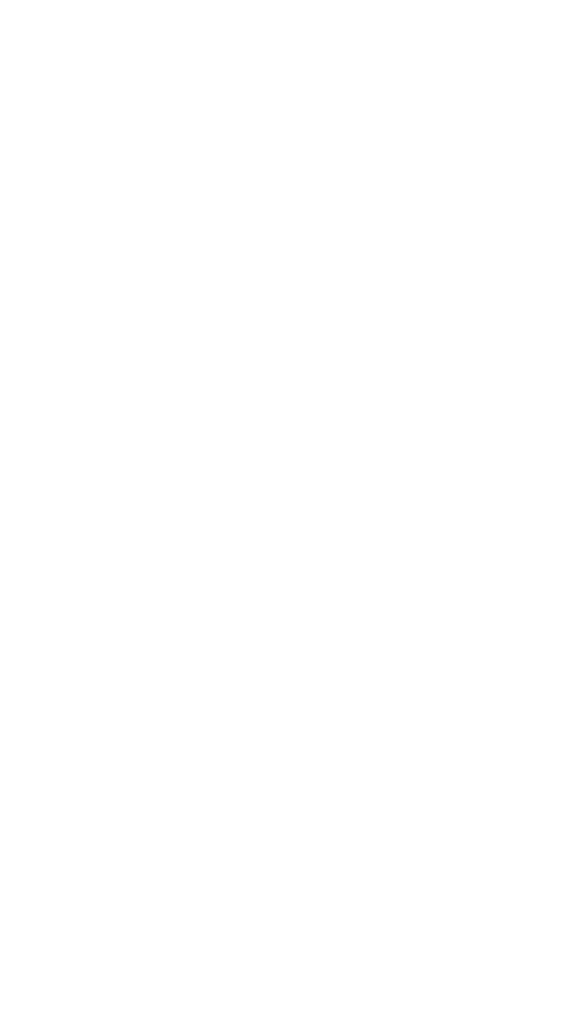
# Model space of a CAD drawing. Header units: millimetres. Extents: x -57162 to 485422, y -209335 to -9481.
# Tile 492 of 656: x 71649 to 71774, y -19624 to -19394. Entities that reach past the tile are written whole.
import ezdxf
from ezdxf import colors
from ezdxf.entities.mleader import LeaderData, LeaderLine
from ezdxf.math import Vec2, Vec3

# ---------------------------------------------------------------- set-up
doc = ezdxf.new("R2010")
doc.units = ezdxf.units.MM
doc.linetypes.add('-D1d1-15x02', pattern=[19, 15, -2, 0, -2])
doc.linetypes.add('DASHDOT', pattern=[25.4, 12.7, -6.35, 0, -6.35])
doc.layers.add('dim_razv', color=7, linetype='DASHDOT', lineweight=9, true_color=0x183018)
for name, color, linetype, lineweight in [('Импосты витража', 7, 'Continuous', 5), ('Марки дверей', 7, 'Continuous', 9), ('Общие ребра', 7, 'Continuous', 5), ('Оси', 7, 'Continuous', 5), ('Панели витража', 7, 'Continuous', 5), ('Стены', 7, 'Continuous', 5), ('Термическая_воздушная прослойка _3_', 7, 'Continuous', 5), ('Элементы узлов', 7, 'Continuous', 5)]:
    doc.layers.add(name, color=color, linetype=linetype, lineweight=lineweight)
doc.styles.add('fl_iso paper', font='isocpeur.ttf', dxfattribs={"width": 0.8, "oblique": 10})
doc.styles.add('In tre', font='isocpeur.ttf', dxfattribs={"width": 0.8, "oblique": 10})

# ---------------------------------------------------------------- blocks, each defined once
blk = doc.blocks.new('System Panel - A_PAN_Glass-6823347-50_AS_Plan_L01_1 корпус_Маркировочный - зависимый 1')
at = {"layer": 'Панели витража'}
blk.add_line((-610.0451940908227, -54.99999999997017), (610.0451940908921, -54.99999999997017), dxfattribs=at)
blk = doc.blocks.new('Rectangular Mullion - 50Wx250H-2623690-50_AS_Plan_L01_1 корпус_Маркировочный - зависимый 1')
at = {"layer": 'Элементы узлов'}
for p, q in [((-24.99999999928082, 65.24999999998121), (-24.99999999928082, 250.0000000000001)), ((-24.99999999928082, 250.0000000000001), (1.10097131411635e-10, 250.0000000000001)), ((24.99999999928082, 250.0000000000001), (-1.10097131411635e-10, 250.0000000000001)), ((24.99999999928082, 65.24999999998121), (24.99999999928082, 250.0000000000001)), ((-23.00000000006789, 237.2999998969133), (0, 237.2999998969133)), ((-23.00000000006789, 237.2999998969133), (-23.00000000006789, 73.55000000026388)), ((-14.90000002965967, 83.95000000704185), (-14.90000002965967, 237.2999998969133)), ((23.00000000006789, 237.2999998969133), (0, 237.2999998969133)), ((14.90000002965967, 83.95000000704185), (14.90000002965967, 237.2999998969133)), ((23.00000000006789, 237.2999998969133), (23.00000000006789, 73.55000000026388)), ((0, 83.95000000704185), (-23.00000000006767, 83.95000000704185)), ((0, 83.95000000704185), (23.00000000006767, 83.95000000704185)), ((-0.5000000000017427, 73.55000000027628), (-23.00000000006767, 73.55000000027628)), ((0.5000000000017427, 73.55000000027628), (23.00000000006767, 73.55000000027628)), ((-14.00000000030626, 71.25000000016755), (-14.00000000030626, 65.24999999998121)), ((-10.00000000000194, 71.25000000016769), (-14.00000000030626, 71.25000000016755)), ((-10.00000000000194, 53.00000000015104), (-10.00000000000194, 71.25000000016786)), ((10.00000000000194, 71.25000000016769), (14.00000000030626, 71.25000000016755)), ((10.00000000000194, 53.00000000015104), (10.00000000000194, 71.25000000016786)), ((14.00000000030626, 71.25000000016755), (14.00000000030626, 65.24999999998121)), ((-7.037932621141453, 65.22019715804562), (-5.866025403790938, 67.25000000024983)), ((-4.133974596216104, 67.2500000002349), (-5.866025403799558, 67.25000000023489)), ((-4.133974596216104, 67.2500000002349), (-2.921875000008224, 65.06465906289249)), ((4.133974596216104, 67.2500000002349), (2.921875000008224, 65.06465906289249)), ((4.133974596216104, 67.2500000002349), (5.866025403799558, 67.25000000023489)), ((7.037932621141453, 65.22019715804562), (5.866025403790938, 67.25000000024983)), ((-14.00000000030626, 65.24999999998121), (-24.99999999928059, 65.24999999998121)), ((-7.037932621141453, 65.22019715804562), (-7.037932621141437, 54.66206737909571)), ((-2.921875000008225, 65.06465906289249), (-2.921875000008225, 54.6218750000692)), ((2.921875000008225, 65.06465906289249), (2.921875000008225, 54.6218750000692)), ((7.037932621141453, 65.22019715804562), (7.037932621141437, 54.66206737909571)), ((14.00000000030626, 65.24999999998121), (24.99999999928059, 65.24999999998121)), ((-8.700000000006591, 53.00000000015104), (-10.00000000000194, 53.00000000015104)), ((-10.00000000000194, 53.00000000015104), (-10.00000000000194, 16.99995160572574)), ((-8.700000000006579, 53.00000000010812), (-7.037932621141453, 54.66206737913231)), ((-1.300000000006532, 53.0000000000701), (-2.921875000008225, 54.6218750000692)), ((6.526812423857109e-12, 53.00000000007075), (-1.300000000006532, 53.00000000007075)), ((-6.526812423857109e-12, 53.00000000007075), (1.300000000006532, 53.00000000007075)), ((1.300000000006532, 53.0000000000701), (2.921875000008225, 54.6218750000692)), ((8.700000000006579, 53.00000000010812), (7.037932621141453, 54.66206737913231)), ((8.700000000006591, 53.00000000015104), (10.00000000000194, 53.00000000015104)), ((10.00000000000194, 53.00000000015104), (10.00000000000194, 16.99995160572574)), ((-8.499999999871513, 22.992756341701), (-1.514655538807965, 29.97810080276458)), ((-1.514655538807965, 29.97810080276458), (0, 29.97810080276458)), ((1.514655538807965, 29.97810080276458), (0, 29.97810080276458)), ((8.499999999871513, 22.992756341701), (1.514655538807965, 29.97810080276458)), ((-8.50000000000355, 18.45620160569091), (-8.50000000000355, 22.99275634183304)), ((8.50000000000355, 18.45620160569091), (8.50000000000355, 22.99275634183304)), ((-7.500000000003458, 18.45620160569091), (-8.50000000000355, 18.45620160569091)), ((-7.500000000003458, 16.99995160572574), (-7.500000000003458, 18.45620160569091)), ((7.500000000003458, 18.45620160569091), (8.50000000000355, 18.45620160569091)), ((7.500000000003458, 16.99995160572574), (7.500000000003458, 18.45620160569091)), ((-22.31562543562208, 16.99995160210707), (-23.84999999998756, 16.99995160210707)), ((-23.84999999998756, 16.99995160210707), (-23.84999999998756, 14.57300708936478)), ((-22.31562543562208, 16.99995160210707), (-22.31562543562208, 16.0159351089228)), ((-18.99594636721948, 17.64827800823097), (-21.32717362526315, 16.01593510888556)), ((-18.37175191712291, 16.59995159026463), (-18.99594636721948, 17.64827800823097)), ((-7.381216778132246, 16.59995159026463), (-18.37175191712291, 16.59995159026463)), ((-10.00000000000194, 16.99995160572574), (-7.500000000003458, 16.99995160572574)), ((-7.381216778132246, 17.9999515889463), (-7.381216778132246, 16.59995159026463)), ((-2.629720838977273, 17.9999515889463), (-7.381216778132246, 17.9999515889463)), ((-2.629720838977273, 17.9999515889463), (-2.629720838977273, 16.82962325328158)), ((-2.629720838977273, 16.82962325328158), (1.241278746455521e-11, 16.82962325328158)), ((2.629720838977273, 16.82962325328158), (-1.241278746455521e-11, 16.82962325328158)), ((-1.241278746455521e-11, 14.79995160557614), (-1.241278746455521e-11, 16.82962325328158)), ((1.241278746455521e-11, 14.79995160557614), (1.241278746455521e-11, 16.82962325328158)), ((2.629720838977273, 17.9999515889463), (2.629720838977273, 16.82962325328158)), ((2.629720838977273, 17.9999515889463), (7.381216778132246, 17.9999515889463)), ((7.381216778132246, 17.9999515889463), (7.381216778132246, 16.59995159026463)), ((7.381216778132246, 16.59995159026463), (18.37175191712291, 16.59995159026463)), ((10.00000000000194, 16.99995160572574), (7.500000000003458, 16.99995160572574)), ((18.37175191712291, 16.59995159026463), (18.99594636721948, 17.64827800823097)), ((18.99594636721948, 17.64827800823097), (21.32717362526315, 16.01593510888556)), ((22.31562543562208, 16.99995160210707), (22.31562543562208, 16.0159351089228)), ((22.31562543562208, 16.99995160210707), (23.84999999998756, 16.99995160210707)), ((23.84999999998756, 16.99995160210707), (23.84999999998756, 14.57300708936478)), ((-23.84999999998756, 14.57300708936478), (-24.99999999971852, 14.2340920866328)), ((-24.99999999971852, -3.563309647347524e-11), (-24.99999999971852, 14.2340920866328)), ((-22.5154942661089, 10.57659988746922), (-23.84999999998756, 14.57300708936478)), ((-22.31562543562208, 16.0159351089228), (-21.32717362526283, 16.0159351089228)), ((-12.19999999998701, 9.01334733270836), (-12.19999999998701, 14.79995160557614)), ((-12.19999999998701, 14.79995160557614), (1.241278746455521e-11, 14.79995160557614)), ((12.19999999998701, 14.79995160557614), (-1.241278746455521e-11, 14.79995160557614)), ((12.19999999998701, 9.01334733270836), (12.19999999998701, 14.79995160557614)), ((22.31562543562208, 16.0159351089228), (21.32717362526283, 16.0159351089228)), ((22.5154942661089, 10.57659988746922), (23.84999999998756, 14.57300708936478)), ((23.84999999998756, 14.57300708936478), (24.99999999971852, 14.2340920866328)), ((24.99999999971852, -3.563309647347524e-11), (24.99999999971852, 14.2340920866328)), ((-22.5154942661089, 10.57659988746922), (-23.69999999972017, 9.887595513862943)), ((-23.69999999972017, 1.299999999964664), (-23.69999999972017, 9.887595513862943)), ((-23.23052442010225, 10.16068049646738), (-22.4999999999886, 7.97299933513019)), ((-12.69968128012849, 7.622988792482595), (-11.34289360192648, 11.39823795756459)), ((-10.49999999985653, 11.23409208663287), (-11.26476860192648, 11.39823795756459)), ((-10.49999999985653, 1.499999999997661), (-10.49999999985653, 11.23409208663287)), ((10.49999999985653, 11.23409208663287), (11.26476860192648, 11.39823795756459)), ((10.49999999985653, 1.499999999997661), (10.49999999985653, 11.23409208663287)), ((12.69968128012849, 7.622988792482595), (11.34289360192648, 11.39823795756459)), ((23.23052442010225, 10.16068049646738), (22.4999999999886, 7.97299933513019)), ((22.5154942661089, 10.57659988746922), (23.69999999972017, 9.887595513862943)), ((23.69999999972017, 1.299999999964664), (23.69999999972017, 9.887595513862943)), ((-22.4999999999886, 7.972999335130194), (-22.4999999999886, 4.498266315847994)), ((-13.17298132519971, 4.498266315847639), (-12.19750689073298, 7.212514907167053)), ((-12.69968128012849, 7.622988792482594), (-11.79999999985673, 6.887595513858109)), ((0, 7.99999999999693), (-4.799999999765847, 7.99999999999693)), ((-4.799999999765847, 1.499999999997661), (-4.799999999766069, 7.99999999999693)), ((0, -3.563309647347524e-11), (0, 7.99999999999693)), ((0, 7.99999999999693), (4.799999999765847, 7.99999999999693)), ((0, -3.563309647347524e-11), (0, 7.99999999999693)), ((4.799999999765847, 1.499999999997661), (4.799999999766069, 7.99999999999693)), ((12.69968128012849, 7.622988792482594), (11.79999999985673, 6.887595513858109)), ((13.17298132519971, 4.498266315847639), (12.19750689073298, 7.212514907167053)), ((22.4999999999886, 7.972999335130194), (22.4999999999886, 4.498266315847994)), ((-21.2999999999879, 4.498266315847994), (-21.2999999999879, 6.499951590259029)), ((-21.2999999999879, 6.499951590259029), (-14.19999999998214, 6.499951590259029)), ((-14.19999999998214, 6.499951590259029), (-14.19999999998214, 4.498266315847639)), ((-11.79999999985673, 1.299999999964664), (-11.79999999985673, 6.887595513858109)), ((11.79999999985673, 1.299999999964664), (11.79999999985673, 6.887595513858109)), ((21.2999999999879, 6.499951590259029), (14.19999999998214, 6.499951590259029)), ((14.19999999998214, 6.499951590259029), (14.19999999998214, 4.498266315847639)), ((21.2999999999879, 4.498266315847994), (21.2999999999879, 6.499951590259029)), ((-21.2999999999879, 4.498266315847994), (-22.4999999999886, 4.498266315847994)), ((-13.17298132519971, 4.498266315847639), (-14.19999999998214, 4.498266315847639)), ((13.17298132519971, 4.498266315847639), (14.19999999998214, 4.498266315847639)), ((21.2999999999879, 4.498266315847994), (22.4999999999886, 4.498266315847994)), ((-23.69999999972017, 1.299999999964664), (-11.79999999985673, 1.299999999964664)), ((-4.799999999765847, 1.499999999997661), (-10.49999999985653, 1.499999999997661)), ((4.799999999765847, 1.499999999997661), (10.49999999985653, 1.499999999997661)), ((23.69999999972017, 1.299999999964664), (11.79999999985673, 1.299999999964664)), ((-24.99999999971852, -3.563309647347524e-11), (1.400959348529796e-10, -3.563309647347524e-11)), ((24.99999999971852, -3.563309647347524e-11), (-1.400959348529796e-10, -3.563309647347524e-11))]:
    blk.add_line(p, q, dxfattribs=at)
for centre, radius, start, end in [((-0.5000000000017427, 73.05000000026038), 0.5000000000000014, 359.9999999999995, 89.9999999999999), ((0.5000000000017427, 73.05000000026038), 0.4999999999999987, 90.00000000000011, 180.0000000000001)]:
    blk.add_arc(centre, radius, start, end, dxfattribs=at)
blk = doc.blocks.new('Rectangular Mullion - R_StandardFrame_50Wx250H-7692473-50_AS_Plan_L01_1 корпус_Маркировочный - зависимый 1')
at = {"layer": 'Импосты витража', "lineweight": 9}
for p, q in [((0, 250.0000000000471), (-50.0000000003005, 249.9999999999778)), ((-50.0000000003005, 249.9999999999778), (-50.0000000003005, 6.930349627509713e-11)), ((0, 6.930349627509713e-11), (0, 250.0000000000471)), ((-50.0000000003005, 6.930349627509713e-11), (0, 6.930349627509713e-11))]:
    blk.add_line(p, q, dxfattribs=at)
blk = doc.blocks.new('_DOT')
at = {"color": 0, "linetype": 'ByBlock'}
blk.add_line((-0.5, 0), (-1, 0), dxfattribs=at)
at = {"color": 0, "linetype": 'ByBlock', "const_width": 0.5}
blk.add_lwpolyline([(-0.25, 0, 1), (0.25, 0, 1)], format="xyb", close=True, dxfattribs=at)

msp = doc.modelspace()

# ---------------------------------------------------------------- hatches: boundary and pattern name
at = {"layer": 'Стены'}
h = msp.add_hatch(dxfattribs=at)
h.set_pattern_fill('FP_5', color=256, style=0, pattern_type=2)
h.set_pattern_definition([(45, (38310.39977634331, -126387.463871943), (-21.21320343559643, 21.21320343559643), []), (135, (38310.39977634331, -126387.463871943), (-21.21320343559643, -21.21320343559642), [])])
h.paths.add_polyline_path([(71591.83397303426, -19849.17274664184), (71745.18324689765, -19849.16790646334), (71745.18324689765, -19841.06790663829), (71755.58318377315, -19841.06757824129), (71755.58318377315, -19839.06757876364), (71759.1331837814, -19839.06731626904), (71759.12109056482, -19455.92300485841), (71579.12109065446, -19455.9286862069), (71579.1347620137, -19839.07314749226), (71591.83397303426, -19839.07314754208), (71591.83397303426, -19849.16790646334)])
at = {"layer": 'Стены', "true_color": 0xeff9fa}
msp.add_hatch(color=7, dxfattribs=at).paths.add_polyline_path([(71774.1339728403, -19864.06525676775), (71829.13397281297, -19864.06525676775), (71829.11951237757, -19455.92079544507), (71774.12109055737, -19455.92253141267), (71774.1339728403, -19854.06731626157)])

# ---------------------------------------------------------------- linework, layer by layer
at = {"layer": 'Общие ребра'}
for p, q in [((71759.13318377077, -19839.06746619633), (71759.12109056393, -19455.92300486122)), ((71774.13397283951, -19864.06699273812), (71774.1210905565, -19455.92253141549))]:
    msp.add_line(p, q, dxfattribs=at)
at = {"layer": 'Оси', "linetype": '-D1d1-15x02'}
msp.add_line((37481.37901746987, -19459.07333285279), (73474.09923626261, -19459.0733328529), dxfattribs=at)
at = {"layer": 'Термическая_воздушная прослойка _3_'}
for p, q in [((71579.12109065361, -19455.92868620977), (71759.12109056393, -19455.92300486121)), ((71759.12109056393, -19455.92300486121), (71774.1210905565, -19455.92253141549))]:
    msp.add_line(p, q, dxfattribs=at)

# ---------------------------------------------------------------- block references
at = {"layer": 'Импосты витража', "lineweight": 5, "extrusion": (0, 0, -1), "rotation": 269.9981915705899}
msp.add_blockref('Rectangular Mullion - 50Wx250H-2623690-50_AS_Plan_L01_1 корпус_Маркировочный - зависимый 1', (-71829.1203014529, -19430.9207954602), dxfattribs=at)
at = {"layer": 'Импосты витража', "lineweight": 5, "rotation": 90.00180842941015}
msp.add_blockref('Rectangular Mullion - R_StandardFrame_50Wx250H-7692473-50_AS_Plan_L01_1 корпус_Маркировочный - зависимый 1', (71829.11951237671, -19405.92079547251), dxfattribs=at)
at = {"layer": 'Панели витража', "lineweight": 5, "rotation": 279.3624129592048}
msp.add_blockref('System Panel - A_PAN_Glass-6823347-50_AS_Plan_L01_1 корпус_Маркировочный - зависимый 1', (71729.87814202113, -18804.00195609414), dxfattribs=at)

# ---------------------------------------------------------------- next in the draw order: leaders
at = {"layer": 'dim_razv', "color": 0, "linetype": 'ByBlock'}
ml = msp.add_multileader_mtext('Standard', dxfattribs=at)
ml.set_content('Стекло градиентное цветное', style='In tre')
ml.set_leader_properties()
ml.build(insert=Vec2(0, 0))
ml.multileader.update_dxf_attribs({"text_left_attachment_type": 6, "text_right_attachment_type": 6, "dogleg_length": 1, "arrow_head_size": 0, "scale": 49.99999999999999})
ctx = ml.context
ctx.base_point, ctx.scale, ctx.char_height, ctx.arrow_head_size, ctx.landing_gap_size, ctx.plane_origin = Vec3(66561.28793282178, -19718.26824147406), 49.99999999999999, 200, 0, 4.499999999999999, Vec3(78711.44688374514, -17149.20719312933)
ctx.left_attachment, ctx.right_attachment = 6, 6
notes = []
notes.append((ctx, [(1, (1, 1, 0), (66511.28793282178, -19718.26824147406), (1, 0), 49.99999999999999, [(1, [(65279.11951213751, -18099.0733328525)], 0, [])])]))
ctx.mtext.insert, ctx.mtext.width, ctx.mtext.defined_height, ctx.mtext.flow_direction = Vec3(66565.78793282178, -19458.26824147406), 3092.716304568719, 696.6098129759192, 5
ctx.mtext.has_bg_fill, ctx.mtext.bg_color, ctx.mtext.bg_scale_factor, ctx.mtext.bg_transparency, ctx.mtext.use_window_bg_color = 1, -1027028792, 1.5, 0, 1
for ctx, leaders in notes:
    for number, flags, end, landing, length, lines in leaders:
        leader = LeaderData()
        leader.index, (leader.has_last_leader_line, leader.has_dogleg_vector, leader.attachment_direction) = number, flags
        leader.last_leader_point, leader.dogleg_vector, leader.dogleg_length = Vec3(end), Vec3(landing), length
        for number, points, colour, breaks in lines:
            line = LeaderLine()
            line.index, line.vertices, line.color, line.breaks = number, Vec3.list(points), colors.encode_raw_color(colour), breaks
            leader.lines.append(line)
        ctx.leaders.append(leader)

# ---------------------------------------------------------------- next in the draw order: leaders
at = {"layer": 'Марки дверей', "lineweight": -2, "transparency": 33554687}
ml = msp.add_multileader_mtext('Standard', dxfattribs=at)
ml.set_content('\\pxsm1,ql;ГКЛ обшивка по каркасу толщиной 75 мм, Н=4100 мм', color=256, style='fl_iso paper')
ml.set_leader_properties(lineweight=5)
ml.set_arrow_properties(name='DOT')
ml.build(insert=Vec2(0, 0))
ml.multileader.update_dxf_attribs({"has_dogleg": 0, "text_left_attachment_type": 6, "text_right_attachment_type": 6, "dogleg_length": 0.75, "arrow_head_size": 60, "scale": 40})
ctx = ml.context
ctx.base_point, ctx.scale, ctx.char_height, ctx.arrow_head_size, ctx.landing_gap_size, ctx.plane_origin, ctx.plane_x_axis, ctx.plane_y_axis = Vec3(63069.11951213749, -19498.63232418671), 40, 250, 60, 80, Vec3(64934.71104798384, -12318.71293798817), Vec3(1, -2.449293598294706e-16), Vec3(2.449293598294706e-16, 1)
ctx.left_attachment, ctx.right_attachment = 6, 6
notes = []
notes.append((ctx, [(0, (1, 1, 0), (66991.56911061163, -19498.63232418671), (-1, 2.449293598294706e-16), 30, [(0, [(70654.11951286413, -19989.07333277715)], 0, [])])]))
ctx.mtext.insert, ctx.mtext.text_direction, ctx.mtext.width, ctx.mtext.defined_height, ctx.mtext.line_spacing_factor, ctx.mtext.flow_direction = Vec3(63149.11951213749, -19198.63232418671), Vec3(1, -2.449293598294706e-16), 4067.719967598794, 979.1234546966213, 0.7, 5
ctx.mtext.has_bg_fill, ctx.mtext.bg_color, ctx.mtext.bg_scale_factor, ctx.mtext.bg_transparency, ctx.mtext.use_window_bg_color = 1, -1027028792, 1.5, 0, 1
for ctx, leaders in notes:
    for number, flags, end, landing, length, lines in leaders:
        leader = LeaderData()
        leader.index, (leader.has_last_leader_line, leader.has_dogleg_vector, leader.attachment_direction) = number, flags
        leader.last_leader_point, leader.dogleg_vector, leader.dogleg_length = Vec3(end), Vec3(landing), length
        for number, points, colour, breaks in lines:
            line = LeaderLine()
            line.index, line.vertices, line.color, line.breaks = number, Vec3.list(points), colors.encode_raw_color(colour), breaks
            leader.lines.append(line)
        ctx.leaders.append(leader)

# ---------------------------------------------------------------- next in the draw order: leaders
at = {"layer": 'Марки дверей', "linetype": 'ByBlock'}
ml = msp.add_multileader_mtext('Standard', dxfattribs=at)
ml.set_content('Стойка из кв. трубы 80х80 (закладная для крепления остекления)', color=256, style='fl_iso paper')
ml.set_leader_properties()
ml.build(insert=Vec2(0, 0))
ml.multileader.update_dxf_attribs({"text_left_attachment_type": 6, "text_right_attachment_type": 6})
ctx = ml.context
ctx.base_point, ctx.char_height, ctx.plane_origin = Vec3(71922.89310299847, -17065.34264915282), 250, Vec3(67029.50172318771, -17283.35482456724)
ctx.left_attachment, ctx.right_attachment = 6, 6
notes = []
notes.append((ctx, [(0, (1, 1, 0), (71670.12556528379, -17065.34264915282), (1, 0), 252.7675377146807, [(3, [(70619.09703031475, -19489.07333284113), (71139.11951213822, -19489.07333284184), (71439.11708172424, -20414.04729505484), (70659.09703031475, -20409.07333284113)], 0, [])])]))
ctx.mtext.insert, ctx.mtext.width, ctx.mtext.flow_direction = Vec3(71924.89310299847, -16765.34264915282), 4615.43030145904, 5
for ctx, leaders in notes:
    for number, flags, end, landing, length, lines in leaders:
        leader = LeaderData()
        leader.index, (leader.has_last_leader_line, leader.has_dogleg_vector, leader.attachment_direction) = number, flags
        leader.last_leader_point, leader.dogleg_vector, leader.dogleg_length = Vec3(end), Vec3(landing), length
        for number, points, colour, breaks in lines:
            line = LeaderLine()
            line.index, line.vertices, line.color, line.breaks = number, Vec3.list(points), colors.encode_raw_color(colour), breaks
            leader.lines.append(line)
        ctx.leaders.append(leader)

doc.saveas('drawing.dxf')
